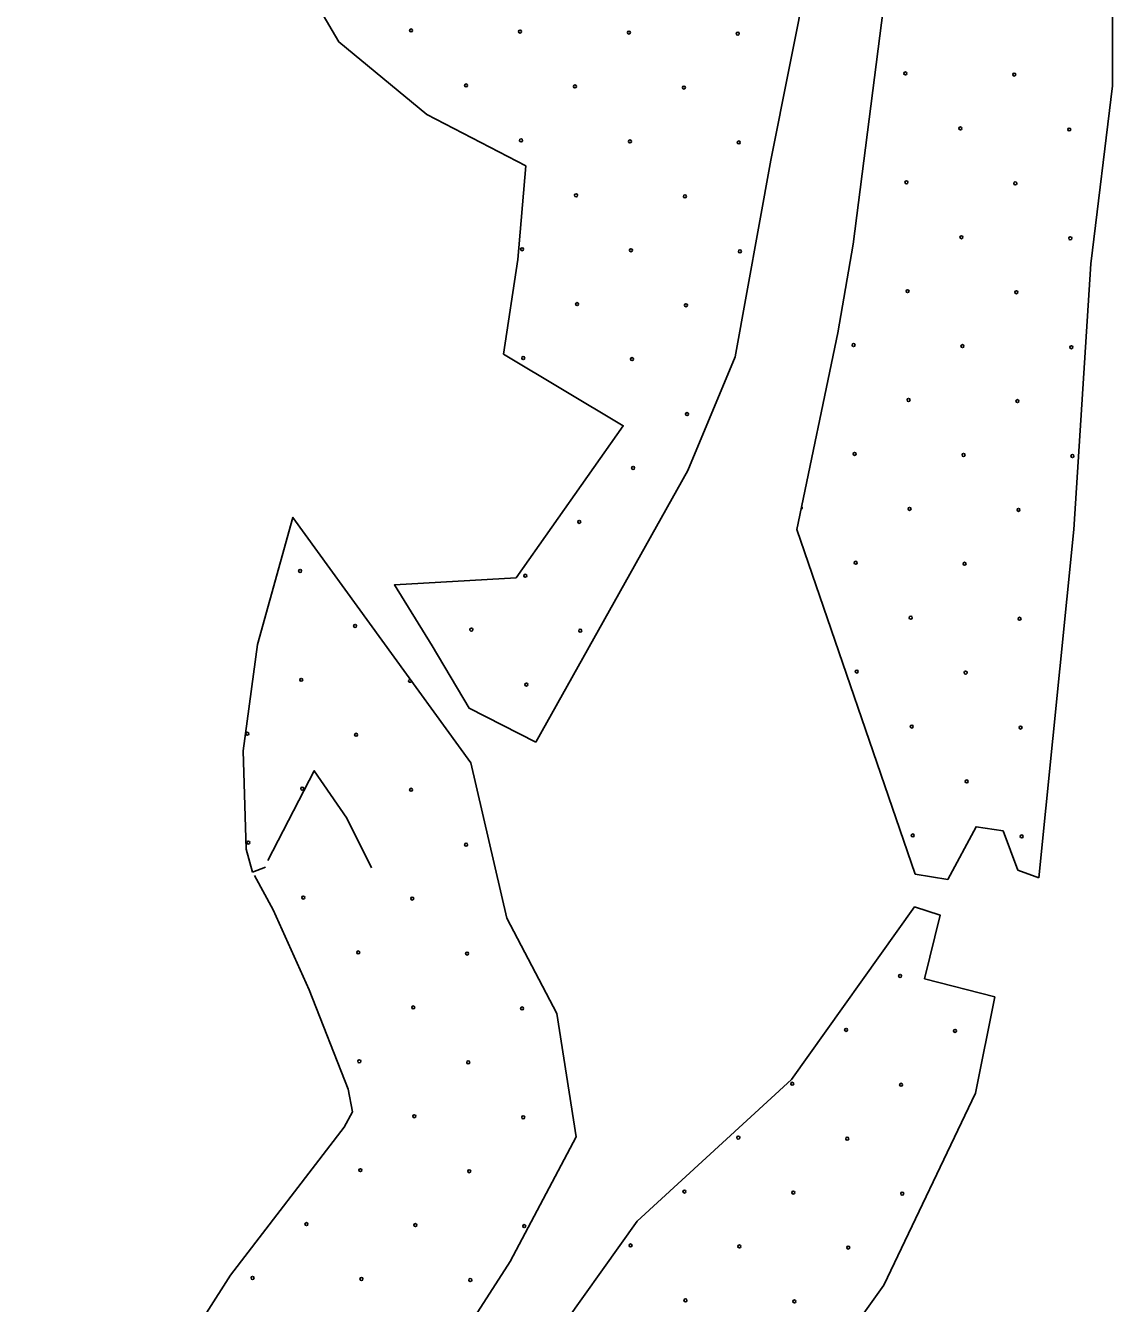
# Model space of a CAD drawing. Extents: x 1612280 to 1883141, y 560852 to 780851.
# Drawn here: x 1740176 to 1744015, y 636137 to 640652 of the extents above; entities that cross this region are included whole.
import ezdxf

# ---------------------------------------------------------------- set-up
doc = ezdxf.new("R2010")
doc.units = 0
doc.layers.add('DESIGN - EROSION CONTROL - Devices', color=7, linetype='Continuous')
doc.layers.add('DESIGN - SCRATCH - User 1', color=7, linetype='Continuous')

msp = doc.modelspace()

# ---------------------------------------------------------------- linework, layer by layer
at = {"layer": 'DESIGN - EROSION CONTROL - Devices'}
for centre in [(1741538, 640634.6), (1741538, 640634.6), (1741922.6, 640630.9), (1741922.6, 640630.9), (1742307.1, 640627.2), (1742307.1, 640627.2), (1742691.7, 640623.4), (1742691.7, 640623.4), (1743283.7, 640482.7), (1743283.7, 640482.7), (1743668.2, 640479), (1743668.2, 640479), (1741732.2, 640440.5), (1741732.2, 640440.5), (1742116.7, 640436.8), (1742116.7, 640436.8), (1742501.3, 640433), (1742501.3, 640433), (1743477.8, 640288.6), (1743477.8, 640288.6), (1743862.4, 640284.8), (1743862.4, 640284.8), (1741926.3, 640246.4), (1741926.3, 640246.4), (1742310.9, 640242.6), (1742310.9, 640242.6), (1742695.4, 640238.9), (1742695.4, 640238.9), (1743287.4, 640098.2), (1743287.4, 640098.2), (1743672, 640094.4), (1743672, 640094.4), (1742120.5, 640052.2), (1742120.5, 640052.2), (1742505, 640048.5), (1742505, 640048.5), (1743481.6, 639904), (1743481.6, 639904), (1743866.1, 639900.3), (1743866.1, 639900.3), (1741930.1, 639861.8), (1741930.1, 639861.8), (1742314.6, 639858.1), (1742314.6, 639858.1), (1742699.2, 639854.3), (1742699.2, 639854.3), (1743291.2, 639713.6), (1743291.2, 639713.6), (1743675.7, 639709.9), (1743675.7, 639709.9), (1742124.2, 639667.7), (1742124.2, 639667.7), (1742508.7, 639663.9), (1742508.7, 639663.9), (1743100.8, 639523.2), (1743100.8, 639523.2), (1743485.3, 639519.5), (1743485.3, 639519.5), (1743869.9, 639515.7), (1743869.9, 639515.7), (1741933.8, 639477.3), (1741933.8, 639477.3), (1742318.3, 639473.5), (1742318.3, 639473.5), (1743294.9, 639329.1), (1743294.9, 639329.1), (1743679.4, 639325.3), (1743679.4, 639325.3), (1742512.5, 639279.4), (1742512.5, 639279.4), (1743104.5, 639138.6), (1743104.5, 639138.6), (1743489, 639134.9), (1743489, 639134.9), (1743873.6, 639131.2), (1743873.6, 639131.2), (1742322.1, 639089), (1742322.1, 639089), (1743298.6, 638944.5), (1743298.6, 638944.5), (1742131.7, 638898.6), (1742131.7, 638898.6), (1743683.2, 638940.8), (1743683.2, 638940.8), (1741146, 638725), (1741146, 638725), (1743108.2, 638754.1), (1743108.2, 638754.1), (1743492.8, 638750.4), (1743492.8, 638750.4), (1741941.3, 638708.1), (1741941.3, 638708.1), (1743302.4, 638560), (1743302.4, 638560), (1743686.9, 638556.2), (1743686.9, 638556.2), (1741340.2, 638530.8), (1741340.2, 638530.8), (1741750.8, 638517.7), (1741750.8, 638517.7), (1742135.4, 638514), (1742135.4, 638514), (1743112, 638369.5), (1743112, 638369.5), (1743496.5, 638365.8), (1743496.5, 638365.8), (1741149.8, 638340.4), (1741149.8, 638340.4), (1741945, 638323.6), (1741945, 638323.6), (1743306.1, 638175.4), (1743306.1, 638175.4), (1740959.4, 638150), (1740959.4, 638150), (1741343.9, 638146.3), (1741343.9, 638146.3), (1743690.6, 638171.7), (1743690.6, 638171.7), (1741153.5, 637955.9), (1741153.5, 637955.9), (1741538, 637952.1), (1741538, 637952.1), (1743500.2, 637981.3), (1743500.2, 637981.3), (1743309.8, 637790.8), (1743309.8, 637790.8), (1743694.4, 637787.1), (1743694.4, 637787.1), (1740963.1, 637765.4), (1740963.1, 637765.4), (1741732.2, 637758), (1741732.2, 637758), (1741157.2, 637571.3), (1741157.2, 637571.3), (1741541.8, 637567.6), (1741541.8, 637567.6), (1741351.4, 637377.2), (1741351.4, 637377.2), (1741735.9, 637373.4), (1741735.9, 637373.4), (1743264.9, 637294.2), (1743264.9, 637294.2), (1741545.5, 637183), (1741545.5, 637183), (1741930.1, 637179.3), (1741930.1, 637179.3), (1743074.5, 637103.8), (1743074.5, 637103.8), (1743459.1, 637100), (1743459.1, 637100), (1741355.1, 636992.6), (1741355.1, 636992.6), (1741739.7, 636988.9), (1741739.7, 636988.9), (1742884.1, 636913.4), (1742884.1, 636913.4), (1743268.6, 636909.6), (1743268.6, 636909.6), (1741549.3, 636798.5), (1741549.3, 636798.5), (1741933.8, 636794.7), (1741933.8, 636794.7), (1742693.7, 636723), (1742693.7, 636723), (1743078.2, 636719.2), (1743078.2, 636719.2), (1741358.8, 636608), (1741358.8, 636608), (1741743.4, 636604.3), (1741743.4, 636604.3), (1742503.3, 636532.5), (1742503.3, 636532.5), (1742887.8, 636528.8), (1742887.8, 636528.8), (1743272.4, 636525.1), (1743272.4, 636525.1), (1741168.4, 636417.6), (1741168.4, 636417.6), (1741553, 636413.9), (1741553, 636413.9), (1741937.5, 636410.2), (1741937.5, 636410.2), (1742312.9, 636342.1), (1742312.9, 636342.1), (1742697.4, 636338.4), (1742697.4, 636338.4), (1743082, 636334.7), (1743082, 636334.7), (1740978, 636227.2), (1740978, 636227.2), (1741362.6, 636223.5), (1741362.6, 636223.5), (1741747.1, 636219.8), (1741747.1, 636219.8), (1742507, 636148), (1742507, 636148), (1742891.6, 636144.3), (1742891.6, 636144.3)]:
    msp.add_circle(centre, 5.28, dxfattribs=at)
for centre, start, end in [((1742914.1, 638948.2), 277.8125, 58.5826), ((1741534.3, 638336.7), 78.1814, 353.6335)]:
    msp.add_arc(centre, 5.28, start, end, dxfattribs=at)
at = {"layer": 'DESIGN - SCRATCH - User 1'}
for points in [[(1743045.1, 639566.6), (1743098.8, 639879.4), (1743212.4, 640763.9), (1743268.8, 641220.8), (1743211.5, 641955.5), (1743154.3, 642804.8), (1743049.4, 643425.1)], [(1743045.1, 639566.6), (1743098.8, 639879.4), (1743212.4, 640763.9), (1743268.8, 641220.8), (1743211.5, 641955.5), (1743154.3, 642804.8), (1743049.4, 643425.1)], [(1743795.6, 643350), (1743900.5, 642729.7), (1743957.7, 641880.4), (1744015, 641145.6), (1744015, 640439.5), (1743938.7, 639809.7), (1743879.1, 638872.1)], [(1743795.6, 643350), (1743900.5, 642729.7), (1743957.7, 641880.4), (1744015, 641145.6), (1744015, 640439.5), (1743938.7, 639809.7), (1743879.1, 638872.1)], [(1741943.5, 640156.6), (1741593.2, 640337.5), (1741282.3, 640594.5), (1741069.1, 640958.5), (1740934, 641351.7), (1740934, 641866.1), (1741064, 642280.1), (1741557.1, 643121.9)], [(1741943.5, 640156.6), (1741593.2, 640337.5), (1741282.3, 640594.5), (1741069.1, 640958.5), (1740934, 641351.7), (1740934, 641866.1), (1741064, 642280.1), (1741557.1, 643121.9)], [(1742940.9, 640839.7), (1742808.3, 640176.3), (1742682.1, 639481.4), (1742514.8, 639080.2), (1741978.1, 638119.9)], [(1742940.9, 640839.7), (1742808.3, 640176.3), (1742682.1, 639481.4), (1742514.8, 639080.2), (1741978.1, 638119.9)], [(1741864.4, 639490.8), (1741914.7, 639825.4), (1741943.5, 640156.6)], [(1741864.4, 639490.8), (1741914.7, 639825.4), (1741943.5, 640156.6)], [(1743755.2, 637641), (1743681.2, 637668.5), (1743628.8, 637806.9), (1743533.4, 637821.2), (1743433.3, 637635.1), (1743318.8, 637654.2), (1742899.9, 638871.7), (1743045.1, 639566.6)], [(1743755.2, 637641), (1743681.2, 637668.5), (1743628.8, 637806.9), (1743533.4, 637821.2), (1743433.3, 637635.1), (1743318.8, 637654.2), (1742899.9, 638871.7), (1743045.1, 639566.6)], [(1741978.1, 638119.9), (1741742.8, 638240.1), (1741611.9, 638461), (1741479.3, 638675.8), (1741908.6, 638701.1), (1742287.5, 639238.1), (1741864.4, 639490.8)], [(1741978.1, 638119.9), (1741742.8, 638240.1), (1741611.9, 638461), (1741479.3, 638675.8), (1741908.6, 638701.1), (1742287.5, 639238.1), (1741864.4, 639490.8)], [(1741748.5, 638047.6), (1741120.8, 638914.5), (1740995, 638465.8), (1740945.3, 638089.3)], [(1741748.5, 638047.6), (1741120.8, 638914.5), (1740995, 638465.8), (1740945.3, 638089.3)], [(1743879.1, 638872.1), (1743755.2, 637641)], [(1743879.1, 638872.1), (1743755.2, 637641)], [(1740945.3, 638089.3), (1740954.9, 637742.5), (1740977.8, 637660.8)], [(1740945.3, 638089.3), (1740954.9, 637742.5), (1740977.8, 637660.8)], [(1742053.2, 637162.1), (1741875.6, 637498.8), (1741748.5, 638047.6)], [(1742053.2, 637162.1), (1741875.6, 637498.8), (1741748.5, 638047.6)], [(1741031.8, 637702.2), (1741196.1, 638019), (1741311.3, 637852), (1741398.7, 637675.7)], [(1741031.8, 637702.2), (1741196.1, 638019), (1741311.3, 637852), (1741398.7, 637675.7)], [(1740977.8, 637660.8), (1741023.9, 637679)], [(1740977.8, 637660.8), (1741023.9, 637679)], [(1740984.8, 637649.2), (1741051.2, 637527.9)], [(1740984.8, 637649.2), (1741051.2, 637527.9)], [(1741051.2, 637527.9), (1741178.3, 637244.8), (1741315.7, 636894.7), (1741330.8, 636814.6), (1741302.1, 636760.2), (1740899.7, 636237.2), (1740552.6, 635691.5)], [(1741051.2, 637527.9), (1741178.3, 637244.8), (1741315.7, 636894.7), (1741330.8, 636814.6), (1741302.1, 636760.2), (1740899.7, 636237.2), (1740552.6, 635691.5)], [(1743351.1, 637284.2), (1743407, 637508.7), (1743316.3, 637537.9), (1742881.8, 636928.1), (1742336.7, 636427.7), (1742024, 635990.3), (1741703.5, 635322.2), (1741490.2, 634865.4), (1741309, 634264.2), (1741185, 633748.9), (1740999.1, 632656.3)], [(1743351.1, 637284.2), (1743407, 637508.7), (1743316.3, 637537.9), (1742881.8, 636928.1), (1742336.7, 636427.7), (1742024, 635990.3), (1741703.5, 635322.2), (1741490.2, 634865.4), (1741309, 634264.2), (1741185, 633748.9), (1740999.1, 632656.3)], [(1741705.5, 632475.8), (1741891.4, 633568.4), (1742015.4, 634083.7), (1742196.6, 634684.9), (1742425.5, 635104.8), (1742759.3, 635572.3), (1743207.5, 636202.2), (1743531.7, 636879.7), (1743599.1, 637220.2), (1743351.1, 637284.2)], [(1741705.5, 632475.8), (1741891.4, 633568.4), (1742015.4, 634083.7), (1742196.6, 634684.9), (1742425.5, 635104.8), (1742759.3, 635572.3), (1743207.5, 636202.2), (1743531.7, 636879.7), (1743599.1, 637220.2), (1743351.1, 637284.2)], [(1740665.4, 632320.2), (1740869.3, 633340.3), (1740940.4, 633742.7), (1740176.3, 633909.2), (1740312.5, 634416.4), (1740471.4, 634938.7), (1741197.6, 634757), (1741245.2, 634895.9), (1741421.3, 635331.5), (1741540.5, 635745.1), (1741887.6, 636285.9), (1742120.7, 636726), (1742053.2, 637162.1)], [(1740665.4, 632320.2), (1740869.3, 633340.3), (1740940.4, 633742.7), (1740176.3, 633909.2), (1740312.5, 634416.4), (1740471.4, 634938.7), (1741197.6, 634757), (1741245.2, 634895.9), (1741421.3, 635331.5), (1741540.5, 635745.1), (1741887.6, 636285.9), (1742120.7, 636726), (1742053.2, 637162.1)]]:
    msp.add_lwpolyline(points, dxfattribs=at)

doc.saveas('drawing.dxf')
